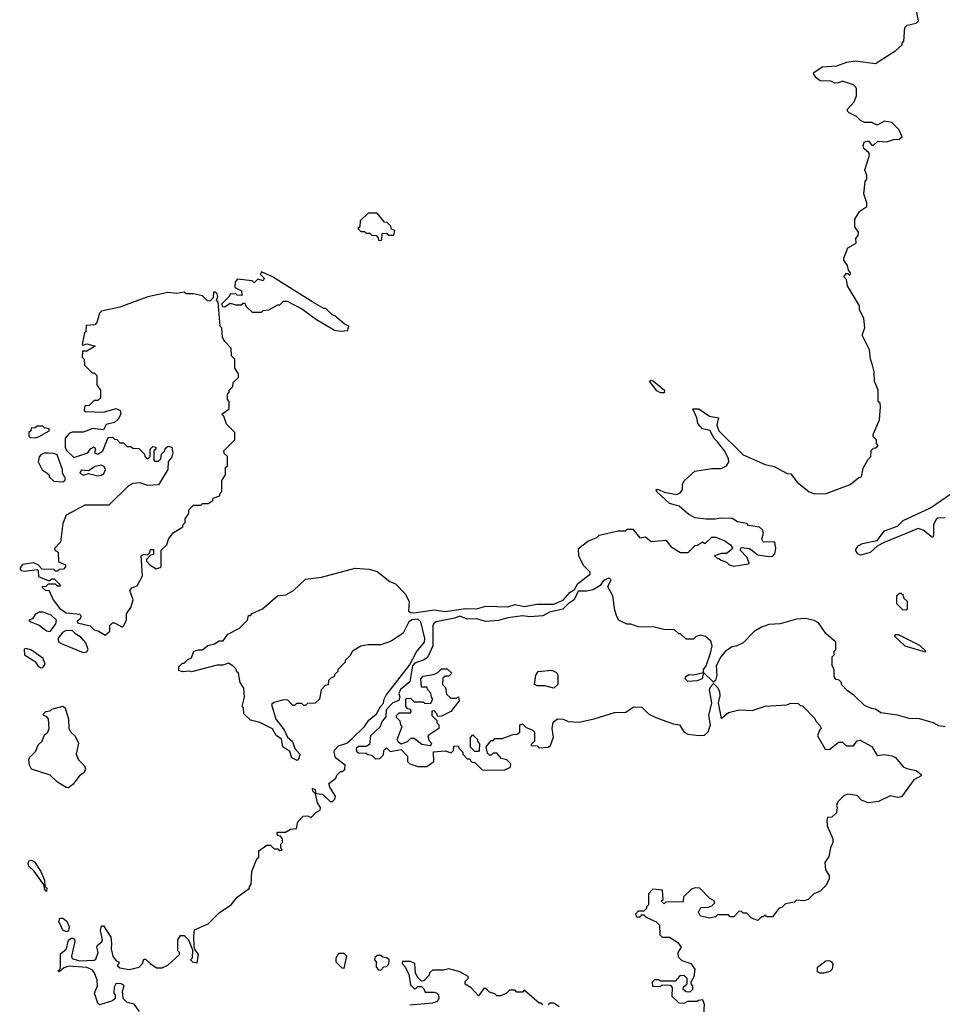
# Model space of a CAD drawing. Extents: x 2386423 to 2568864, y 578392 to 761999.
# Tile 300 of 454: x 2489730 to 2494749, y 660354 to 665712. Entities that reach past the tile are written whole.
import ezdxf

# ---------------------------------------------------------------- set-up
doc = ezdxf.new("R2010")
doc.units = 0

msp = doc.modelspace()

# ---------------------------------------------------------------- linework, layer by layer
at = {"layer": '0CON05XD'}
for points in [[(2494368.3, 663831.7), (2494357.5, 663865), (2494352.5, 663915), (2494312.5, 663995), (2494327.5, 664035), (2494322.5, 664085), (2494297.5, 664135), (2494297.5, 664155), (2494233, 664263), (2494227.5, 664297.5), (2494213, 664313), (2494225, 664330), (2494235, 664330), (2494245, 664320), (2494250, 664335), (2494238.3, 664348.3), (2494233.3, 664375), (2494213.1, 664403.1), (2494212.5, 664415), (2494235, 664470), (2494280, 664495), (2494278.3, 664521.7), (2494291.7, 664538.3), (2494292.5, 664555), (2494272.5, 664585), (2494273, 664627), (2494300.7, 664669.3), (2494337.5, 664695), (2494337.5, 664715), (2494322.5, 664765), (2494328.3, 664831.7), (2494337.5, 664845), (2494337.5, 664865), (2494326.7, 664895), (2494352.5, 664975), (2494348.3, 664988.3), (2494321.2, 665011.2), (2494317.5, 665025), (2494323.3, 665045), (2494345, 665052.5), (2494365, 665030), (2494375, 665030), (2494398.3, 665051.7), (2494445, 665046.7), (2494485, 665060), (2494515, 665062.5), (2494530, 665075), (2494512.5, 665115), (2494475, 665152.5), (2494435, 665160), (2494395, 665137.5), (2494365, 665152.5), (2494325, 665152.5), (2494303.6, 665163.6), (2494282.5, 665185), (2494242.5, 665205), (2494232.5, 665215), (2494232.5, 665225), (2494270, 665265), (2494281.7, 665298.3), (2494282.5, 665335), (2494277.5, 665345), (2494265, 665357.5), (2494205, 665377.5), (2494185, 665367.5), (2494165, 665366.7), (2494141.7, 665378.3), (2494085, 665378.8), (2494063.3, 665395), (2494050, 665415), (2494050, 665425), (2494095, 665456.2), (2494175, 665460), (2494228.8, 665481.2), (2494275, 665488.8), (2494385, 665473.3), (2494496.4, 665543.6), (2494530, 665575), (2494530, 665585), (2494540, 665595), (2494545, 665670), (2494558.3, 665681.7), (2494607, 665693), (2494620, 665705), (2494605, 665780)], [(2491695, 664510), (2491700, 664515), (2491701.7, 664548.3), (2491725, 664550), (2491735, 664540), (2491765, 664540), (2491770, 664565), (2491751.7, 664571.7), (2491748.3, 664588.3), (2491728.3, 664608.3), (2491715, 664610), (2491675, 664660), (2491625, 664660), (2491581.7, 664618.3), (2491580, 664585), (2491570, 664575), (2491585, 664560), (2491605, 664560), (2491615, 664550), (2491635, 664550), (2491645, 664540), (2491668.3, 664538.3), (2491680, 664525), (2491681.7, 664511.7), (2491695, 664510)], [(2491475, 664016.7), (2491515, 664020), (2491520, 664045), (2491495, 664057.5), (2491445, 664100), (2491430, 664105), (2491395, 664140), (2491385, 664140), (2491323.9, 664173.9), (2491105, 664313.3), (2491045, 664340), (2491040, 664325), (2491060, 664305), (2491055, 664290), (2491025, 664300), (2491005, 664280), (2490995, 664290), (2490915, 664300), (2490902.5, 664285), (2490900, 664255), (2490936.4, 664236.4), (2490938.3, 664211.7), (2490913, 664213), (2490905, 664220), (2490875, 664217.5), (2490870, 664205), (2490830, 664165), (2490831.7, 664151.7), (2490845, 664150), (2490875, 664170), (2490905, 664160), (2490935, 664160), (2490945, 664170), (2490955, 664170), (2490961.7, 664151.7), (2490995, 664120), (2491045, 664120), (2491055, 664130), (2491085, 664132.5), (2491135, 664160), (2491145, 664160), (2491165, 664180), (2491185, 664180), (2491265, 664138), (2491345, 664080), (2491442.3, 664022.3), (2491475, 664016.7)], [(2490195, 662362.5), (2490220, 662385), (2490220, 662415), (2490235, 662430), (2490245, 662430), (2490285, 662407.5), (2490295, 662412.5), (2490311.2, 662445), (2490311.2, 662478.8), (2490335, 662512.5), (2490346.7, 662555), (2490328.8, 662605), (2490339.5, 662620.5), (2490369.3, 662630.7), (2490397.5, 662685), (2490390, 662795), (2490405, 662802.5), (2490425, 662800), (2490438.3, 662811.7), (2490441.7, 662828.3), (2490458.3, 662828.3), (2490458.3, 662801.7), (2490441.7, 662798.3), (2490420, 662775), (2490420, 662765), (2490437.5, 662745), (2490473, 662723), (2490495, 662730), (2490500, 662735), (2490500, 662825), (2490530, 662855), (2490540, 662885), (2490565, 662920), (2490618.3, 662951.7), (2490620, 662965), (2490630, 662975), (2490630, 662995), (2490650, 663025), (2490650, 663045), (2490675, 663070), (2490715, 663070), (2490725, 663080), (2490755, 663080), (2490780, 663095), (2490781.7, 663108.3), (2490818.3, 663121.7), (2490820, 663135), (2490830, 663145), (2490830, 663205), (2490850, 663235), (2490850, 663275), (2490860, 663285), (2490860, 663335), (2490841.7, 663351.7), (2490840, 663365), (2490900, 663425), (2490900, 663465), (2490855, 663510), (2490840, 663555), (2490830, 663565), (2490870, 663595), (2490870, 663635), (2490860, 663645), (2490860, 663675), (2490870, 663685), (2490870, 663695), (2490890, 663715), (2490891.7, 663738.3), (2490920, 663765), (2490920, 663785), (2490900, 663815), (2490900, 663865), (2490883, 663883), (2490880, 663925), (2490845, 663960), (2490833, 663983), (2490830, 664035), (2490820, 664045), (2490810, 664175), (2490800, 664185), (2490807.5, 664205), (2490805, 664220), (2490795, 664230), (2490785, 664230), (2490781.7, 664198.3), (2490765, 664180), (2490751.7, 664181.7), (2490725, 664210), (2490675, 664220), (2490635, 664220), (2490625, 664230), (2490585, 664222.5), (2490535, 664227.5), (2490426.7, 664203.3), (2490275, 664147.5), (2490175, 664126.2), (2490163.3, 664115), (2490150, 664065), (2490138.3, 664051.7), (2490091.7, 664048.3), (2490090, 664015), (2490083, 664007), (2490070, 663945), (2490075, 663940), (2490095, 663947.5), (2490140, 663935), (2490095, 663907.5), (2490071.7, 663908.3), (2490070, 663875), (2490080, 663865), (2490081.7, 663831.7), (2490125, 663790), (2490135, 663790), (2490150, 663775), (2490150, 663725), (2490170, 663695), (2490170, 663655), (2490155, 663640), (2490135, 663640), (2490108.3, 663611.7), (2490085, 663610), (2490080, 663585), (2490085, 663580), (2490185, 663576.7), (2490255, 663596), (2490275.7, 663585.7), (2490280, 663565), (2490265, 663537.5), (2490245, 663520), (2490200.7, 663509.3), (2490185, 663480), (2490127, 663487), (2490075, 663467.5), (2490015, 663467.5), (2489999.3, 663460.7), (2489977.5, 663435), (2489977.5, 663385), (2489985, 663367.5), (2490025, 663330), (2490100, 663355), (2490115, 663377.5), (2490135, 663386.7), (2490142.5, 663375), (2490137.5, 663355), (2490155, 663347.5), (2490182.5, 663365), (2490211.7, 663438.3), (2490235, 663440), (2490245, 663430), (2490258.3, 663428.3), (2490275, 663410), (2490295, 663410), (2490315, 663390), (2490335, 663390), (2490345, 663380), (2490378.3, 663378.3), (2490408.3, 663348.3), (2490410, 663335), (2490425, 663320), (2490440, 663335), (2490440, 663375), (2490455, 663390), (2490470, 663385), (2490470, 663375), (2490460, 663365), (2490460, 663315), (2490465, 663310), (2490485, 663310), (2490498.3, 663321.7), (2490501.7, 663348.3), (2490520, 663365), (2490521.7, 663378.3), (2490538.3, 663391.7), (2490557.5, 663385), (2490563.3, 663355), (2490557.7, 663332.3), (2490537.5, 663305), (2490535.9, 663264.1), (2490485, 663180), (2490425, 663177.5), (2490385, 663191.2), (2490345, 663187.5), (2490322.5, 663175), (2490215, 663070), (2490085, 663070), (2489982.5, 663015), (2489965, 662970), (2489951.7, 662868.3), (2489920, 662835), (2489923.6, 662823.6), (2489940, 662815), (2489941.7, 662761.7), (2489980, 662745), (2489980, 662735), (2489968.3, 662721.7), (2489945, 662720), (2489935, 662710), (2489925, 662710), (2489915, 662720), (2489852.5, 662722.5), (2489830, 662745), (2489805, 662756.7), (2489745, 662746.7), (2489730, 662725), (2489737.5, 662715), (2489755, 662710), (2489825, 662720), (2489830, 662715), (2489831.7, 662681.7), (2489885, 662660), (2489895, 662660), (2489905, 662670), (2489918.3, 662668.3), (2489948.3, 662638.3), (2489950, 662630), (2489935, 662630), (2489925, 662640), (2489885, 662640), (2489871.7, 662628.3), (2489850, 662625), (2489870, 662605), (2489888.3, 662608.3), (2489911.2, 662555), (2489948.3, 662508.3), (2489983.3, 662483.3), (2490057.3, 662477.3), (2490064, 662465), (2490055, 662447.5), (2490041.7, 662438.3), (2490045, 662430), (2490113.8, 662413.8), (2490135, 662392.5), (2490157, 662387), (2490195, 662362.5)], [(2490382.5, 660315), (2490352.5, 660355), (2490315, 660363.3), (2490292.5, 660385), (2490290, 660425), (2490297.5, 660455), (2490282.5, 660465), (2490262.3, 660467.7), (2490252.5, 660465), (2490243.8, 660446.2), (2490242.5, 660415), (2490250, 660405), (2490250, 660385), (2490235, 660373.3), (2490165, 660350), (2490155, 660360), (2490136.2, 660415), (2490154, 660455), (2490152, 660485), (2490137.1, 660525), (2490125, 660540.8), (2490094.5, 660554.5), (2489995, 660561.1), (2489968.8, 660551.2), (2489945, 660530), (2489937.5, 660535), (2489947.5, 660542.5), (2489952, 660558), (2489951.2, 660628.8), (2489983.8, 660655), (2489995, 660703.3), (2490014.4, 660715.6), (2490027.8, 660707.8), (2490030, 660695), (2490012, 660615), (2490015, 660603.3), (2490055, 660591.2), (2490135, 660593.3), (2490145, 660600), (2490156.2, 660635), (2490150, 660665), (2490153.3, 660675), (2490175.9, 660694.1), (2490180, 660705), (2490170, 660755), (2490175, 660780), (2490185, 660780), (2490225, 660720), (2490230, 660685), (2490226.7, 660655), (2490237.5, 660615), (2490255, 660590), (2490270, 660585), (2490270, 660575), (2490260, 660565), (2490275, 660552.5), (2490325, 660542.5), (2490380, 660555), (2490397.5, 660575), (2490405, 660600), (2490415, 660600), (2490440, 660575), (2490475, 660552.5), (2490505, 660552.5), (2490535, 660567.5), (2490600, 660625), (2490600, 660635), (2490590, 660645), (2490590, 660705), (2490605, 660727.5), (2490625, 660727.5), (2490647.5, 660705), (2490669.3, 660649.3), (2490667.5, 660605), (2490660, 660595), (2490670, 660585), (2490695, 660580), (2490703.3, 660625), (2490683.3, 660653.3), (2490679.3, 660669.3), (2490676.7, 660725), (2490681.7, 660758.3), (2490755, 660792.5), (2490817, 660853), (2490880, 660895), (2490913.6, 660936.4), (2490980, 660985), (2490980, 660995), (2490990, 661005), (2490993, 661077), (2491020, 661145), (2491030, 661155), (2491031.7, 661188.3), (2491075, 661220), (2491095, 661220), (2491115, 661200), (2491135, 661200), (2491145, 661190), (2491158.3, 661191.7), (2491150, 661205), (2491150, 661225), (2491160, 661235), (2491160, 661255), (2491148.3, 661268.3), (2491131.7, 661271.7), (2491130, 661285), (2491135, 661290), (2491175, 661290), (2491203, 661307), (2491235, 661310), (2491243, 661347), (2491271.7, 661378.3), (2491295, 661380), (2491315, 661370), (2491341.7, 661398.3), (2491365, 661410), (2491366.2, 661425), (2491350.6, 661450.6), (2491338.3, 661498.3), (2491323.9, 661513.9), (2491322.3, 661527.7), (2491336.2, 661525), (2491341.7, 661501.7), (2491376.7, 661496.7), (2491418.3, 661458.3), (2491431.7, 661458.3), (2491445, 661470), (2491447, 661487), (2491417.5, 661535), (2491412.5, 661555), (2491450, 661585), (2491455, 661600), (2491475, 661620), (2491485, 661620), (2491498.3, 661631.7), (2491500, 661655), (2491447.5, 661695), (2491440, 661725), (2491443, 661737), (2491465, 661760), (2491510, 661775), (2491539.3, 661800.7), (2491605, 661866), (2491630, 661900), (2491671.2, 661935), (2491695, 661976.7), (2491708.1, 661991.9), (2491712, 662015), (2491724.2, 662035.8), (2491850.5, 662199.5), (2491888.9, 662271.1), (2491931.9, 662325), (2491934.4, 662345), (2491912.2, 662435), (2491895, 662449.5), (2491864.5, 662445.5), (2491846.7, 662435), (2491815.9, 662374.1), (2491750.7, 662329.3), (2491695, 662310), (2491625, 662310), (2491585, 662302.5), (2491540, 662275), (2491528.3, 662251.7), (2491500, 662225), (2491500, 662215), (2491460, 662175), (2491460, 662165), (2491441.7, 662148.3), (2491440, 662135), (2491425, 662130), (2491410, 662115), (2491408.3, 662091.7), (2491391.7, 662088.3), (2491370, 662065), (2491360, 662015), (2491337, 661993), (2491295, 661990), (2491285, 661980), (2491275, 661980), (2491265, 661990), (2491235, 661990), (2491225, 661980), (2491215, 661980), (2491188.3, 662008.3), (2491165, 662010), (2491115, 661996.7), (2491100, 661985), (2491122.5, 661905), (2491168.3, 661848.3), (2491187, 661807), (2491213.6, 661783.6), (2491227.5, 661745), (2491253.3, 661715), (2491248.8, 661691.2), (2491238.8, 661681.2), (2491210, 661695), (2491198.8, 661728.8), (2491161.2, 661755), (2491155, 661796.7), (2491125.8, 661815.8), (2491105, 661852.5), (2491037, 661887), (2490985, 661900), (2490950, 661935), (2490947, 661967), (2490940, 661975), (2490952.5, 662025), (2490950, 662075), (2490930, 662105), (2490920, 662155), (2490910, 662165), (2490908.3, 662178.3), (2490890, 662195), (2490865, 662210), (2490835, 662200), (2490805, 662200), (2490665, 662162.5), (2490655, 662167.5), (2490615, 662162.5), (2490595, 662170), (2490595, 662190), (2490615, 662210), (2490625, 662210), (2490645, 662230), (2490665, 662240), (2490676.7, 662275), (2490703.3, 662283.3), (2490725, 662282.5), (2490754.1, 662305.9), (2490790, 662315), (2490815, 662332.5), (2490837.5, 662332.5), (2490861.7, 662368.3), (2490925, 662400), (2490948.3, 662421.7), (2490970, 662445), (2490975, 662470), (2490985, 662470), (2490995, 662480), (2491050, 662505), (2491133, 662577), (2491177, 662583), (2491220, 662605), (2491285, 662667.5), (2491371.7, 662678.3), (2491555, 662727.5), (2491631.7, 662721.7), (2491675, 662708.9), (2491744.1, 662654.1), (2491775, 662641.1), (2491827.1, 662587.1), (2491848.1, 662545), (2491844.3, 662495), (2491855, 662485.7), (2491873.6, 662483.6), (2491985, 662500), (2492045, 662491.3), (2492155, 662507.8), (2492215, 662506), (2492265, 662520), (2492385, 662517.2), (2492425, 662530), (2492475, 662517.8), (2492545, 662532), (2492635, 662530.9), (2492686.3, 662553.7), (2492723.8, 662596.2), (2492748.8, 662611.2), (2492766.8, 662643.2), (2492833.3, 662695), (2492833.3, 662705), (2492799.5, 662739.5), (2492772.3, 662792.3), (2492770, 662835), (2492820, 662875), (2492870, 662895), (2492883, 662907), (2492985, 662930), (2493025, 662930), (2493035, 662940), (2493065, 662940), (2493103, 662893), (2493135, 662897.5), (2493165, 662872.5), (2493245, 662880), (2493273.6, 662843.6), (2493325, 662812.5), (2493367, 662813), (2493405, 662850), (2493417, 662853), (2493445, 662870), (2493458.3, 662861.7), (2493495, 662896.2), (2493516.1, 662896.1), (2493565, 662876.7), (2493597.5, 662855), (2493610, 662835), (2493575, 662807.5), (2493545, 662807.5), (2493510, 662795), (2493525, 662780), (2493535, 662780), (2493545, 662770), (2493575, 662760), (2493590, 662745), (2493615, 662737.5), (2493695, 662750), (2493697.5, 662755), (2493687.5, 662785), (2493650, 662825), (2493655, 662840), (2493700, 662835), (2493745, 662800), (2493805, 662790), (2493827, 662793), (2493837.5, 662805), (2493842.5, 662835), (2493838.3, 662868.3), (2493775, 662870), (2493767.5, 662885), (2493777, 662917), (2493770, 662935), (2493755, 662950), (2493695, 662960), (2493685, 662970), (2493635, 662980), (2493605, 662997.5), (2493545, 663000), (2493513, 662993), (2493465, 662993.3), (2493405, 663002), (2493369.7, 663019.7), (2493316.7, 663065), (2493265, 663079.4), (2493193.8, 663145), (2493192.5, 663155), (2493205, 663156.2), (2493235, 663141.2), (2493305, 663128.8), (2493322.3, 663137.7), (2493335.9, 663154.1), (2493336.2, 663185), (2493345.9, 663204.1), (2493402.5, 663255), (2493495, 663270), (2493545, 663270), (2493575, 663284.2), (2493587.1, 663305), (2493585, 663322.5), (2493565, 663363.8), (2493525.4, 663415.4), (2493506, 663435), (2493486.3, 663476.3), (2493445, 663485.7), (2493418.6, 663515), (2493414.1, 663545.9), (2493392.5, 663595), (2493425, 663594.4), (2493482, 663555), (2493531.2, 663545), (2493522.2, 663505), (2493533.3, 663475), (2493665, 663344.4), (2493785, 663291.2), (2493835, 663280), (2493905, 663242.5), (2493925, 663240), (2493960, 663195), (2494025, 663142.5), (2494055, 663132.5), (2494116.4, 663133.6), (2494247, 663183), (2494295, 663220), (2494310, 663225), (2494318.3, 663271.7), (2494343, 663317), (2494360, 663335), (2494361.7, 663368.3), (2494375, 663380), (2494388.3, 663381.7), (2494400, 663395), (2494390, 663405), (2494390, 663425), (2494373, 663443), (2494372.5, 663455), (2494407.5, 663535), (2494412.5, 663605), (2494410, 663625), (2494400, 663635), (2494400, 663695), (2494380, 663745), (2494377.5, 663795), (2494368.3, 663831.7)], [(2493215, 663680.6), (2493195, 663692.9), (2493156.7, 663745), (2493165, 663750), (2493178, 663745), (2493237.5, 663695), (2493235, 663682), (2493215, 663680.6)], [(2489815, 663436.7), (2489835, 663443.8), (2489890, 663475), (2489890, 663485), (2489865, 663490), (2489855, 663500), (2489825, 663500), (2489815, 663490), (2489791.7, 663488.3), (2489790, 663475), (2489780, 663465), (2489780, 663445), (2489788.3, 663438.3), (2489815, 663436.7)], [(2489965, 663196.2), (2489975, 663203.8), (2489980, 663215), (2489963.6, 663243.6), (2489963.3, 663265), (2489933.9, 663343.9), (2489915, 663352), (2489885, 663353.8), (2489865, 663353.3), (2489847.5, 663345), (2489836.4, 663333.6), (2489831.2, 663305), (2489852.3, 663262.3), (2489880, 663245), (2489890, 663235), (2489890, 663225), (2489915, 663200), (2489965, 663196.2)], [(2490155, 663230), (2490175, 663233.8), (2490187.3, 663242.7), (2490196, 663265), (2490190, 663280), (2490175, 663287.1), (2490139.7, 663280.3), (2490105, 663257.5), (2490065, 663260), (2490057.5, 663245), (2490076.4, 663233.6), (2490105, 663242.5), (2490155, 663230)], [(2494765, 663001.2), (2494725, 662999.2), (2494715, 662992.5), (2494700.9, 662965), (2494701.2, 662905), (2494695, 662893.3), (2494645, 662933.8), (2494617, 662943), (2494433.3, 662866.7), (2494395, 662847.1), (2494357, 662813), (2494305, 662797.1), (2494288.5, 662805), (2494276.5, 662825), (2494290.8, 662849.2), (2494315, 662861.5), (2494395, 662876.9), (2494435, 662930.5), (2494505, 662956.2), (2494535, 662986.7), (2494684.4, 663055), (2494800.3, 663135)], [(2494765, 661863.8), (2494729.5, 661869.5), (2494700, 661885), (2494625, 661907.5), (2494568.3, 661908.3), (2494505, 661927.5), (2494415, 661940), (2494385, 661960), (2494363, 661963), (2494325, 661980), (2494270, 662035), (2494231.7, 662061.7), (2494200, 662095), (2494200, 662105), (2494188.3, 662118.3), (2494171.7, 662121.7), (2494160, 662135), (2494160, 662175), (2494150, 662195), (2494150, 662245), (2494160, 662255), (2494160, 662275), (2494170, 662285), (2494170, 662325), (2494115, 662372.5), (2494075, 662430), (2494051.7, 662441.7), (2494003, 662453), (2493955, 662450), (2493866.1, 662423.9), (2493805, 662420), (2493765, 662406.7), (2493725, 662382.5), (2493665, 662320), (2493627, 662303), (2493605, 662300), (2493570, 662275), (2493543.3, 662245), (2493518, 662195), (2493522.2, 662145), (2493515, 662116.7), (2493505, 662106.7), (2493450, 662160), (2493450, 662175), (2493463.6, 662196.4), (2493487.1, 662265), (2493496, 662305), (2493489.3, 662329.3), (2493460, 662355), (2493435, 662362.5), (2493410, 662355), (2493395, 662340), (2493355, 662340), (2493325, 662370), (2493315, 662370), (2493291.7, 662391.7), (2493233.6, 662393.6), (2493183, 662407), (2493095, 662407.5), (2493055, 662422.5), (2493033, 662423), (2492990, 662445), (2492977.5, 662465), (2492968.3, 662498.3), (2492957, 662577), (2492930, 662625), (2492947.5, 662665), (2492935, 662672.5), (2492905, 662660), (2492887.5, 662632.5), (2492850, 662610), (2492815, 662601.5), (2492767.7, 662602.3), (2492745.6, 662554.4), (2492714.5, 662535.5), (2492685.4, 662504.6), (2492612.1, 662487.9), (2492575, 662467.5), (2492505, 662462.9), (2492465, 662468.2), (2492385, 662457.7), (2492335, 662443.3), (2492265, 662436.7), (2492215, 662451.1), (2492165, 662450.4), (2492125, 662466.5), (2492095, 662454.5), (2491995, 662434.4), (2491983.3, 662426.7), (2491977.4, 662412.6), (2491977.5, 662305), (2491948.3, 662241.7), (2491930.9, 662229.1), (2491879.2, 662210.8), (2491867.5, 662195), (2491852.1, 662107.9), (2491802.2, 662067.8), (2491792.9, 662045), (2491797.5, 662025), (2491793, 662007), (2491760, 661995), (2491724.3, 661955.7), (2491721.7, 661918.3), (2491702.5, 661895), (2491688.8, 661861.2), (2491638.8, 661815), (2491632.5, 661767.5), (2491615, 661756.7), (2491573, 661757), (2491560, 661745), (2491561.7, 661731.7), (2491573, 661723), (2491615, 661720), (2491623, 661713), (2491645, 661710), (2491665, 661690), (2491688.3, 661691.7), (2491708.3, 661711.7), (2491710, 661735), (2491725, 661750), (2491745, 661730), (2491805, 661740), (2491840, 661705), (2491840, 661675), (2491853, 661663), (2491895, 661647.5), (2491945, 661647.5), (2491982.5, 661675), (2491981.7, 661728.3), (2492045, 661732.5), (2492077.5, 661722.5), (2492090, 661735), (2492091.7, 661758.3), (2492115, 661760), (2492120, 661745), (2492140, 661725), (2492140, 661715), (2492165, 661690), (2492175, 661690), (2492191.7, 661671.7), (2492205, 661670), (2492245, 661630), (2492365, 661627.5), (2492400, 661645), (2492401.7, 661661.7), (2492380, 661685), (2492351.7, 661691.7), (2492325, 661720), (2492305, 661720), (2492295, 661710), (2492285, 661710), (2492275, 661720), (2492267.5, 661755), (2492295, 661790), (2492305, 661790), (2492315, 661800), (2492355, 661800), (2492415, 661822.5), (2492437, 661823), (2492450, 661835), (2492450, 661875), (2492465, 661880), (2492485, 661860), (2492517, 661847), (2492530, 661835), (2492530, 661785), (2492511.7, 661768.3), (2492511.7, 661761.7), (2492545, 661760), (2492555, 661750), (2492605, 661752.5), (2492617, 661763), (2492633, 661807), (2492626.7, 661855), (2492631.7, 661888.3), (2492655, 661907.5), (2492686.2, 661906.2)], [(2494555, 662500), (2494560, 662505), (2494560, 662545), (2494541.7, 662561.7), (2494538.3, 662578.3), (2494525, 662590), (2494515, 662590), (2494500, 662575), (2494500, 662535), (2494531.7, 662501.7), (2494555, 662500)], [(2489895, 662382.5), (2489926.1, 662423.9), (2489930, 662445), (2489900.7, 662470.7), (2489857, 662487), (2489835, 662488.6), (2489814.3, 662475.7), (2489799.3, 662450.7), (2489780, 662445), (2489790, 662435), (2489835, 662416.2), (2489875, 662386.7), (2489895, 662382.5)], [(2490075, 662268.8), (2490095, 662272.5), (2490103.3, 662285), (2490090.5, 662320.5), (2490065, 662350), (2490035, 662367.5), (2490017, 662387), (2489982, 662388), (2489963.6, 662376.4), (2489937.5, 662345), (2489943.3, 662325), (2489965, 662313.8), (2490075, 662268.8)], [(2494655, 662272.5), (2494660, 662275), (2494626.1, 662306.1), (2494510, 662365), (2494490, 662365), (2494490, 662355), (2494544.1, 662304.1), (2494655, 662272.5)], [(2489845, 662184.2), (2489855, 662186.2), (2489867.8, 662205), (2489858.5, 662235), (2489795, 662281.8), (2489765, 662290), (2489754.3, 662285.7), (2489756.7, 662255), (2489815, 662218.8), (2489828, 662195), (2489845, 662184.2)], [(2491965, 661760), (2491918.3, 661768.3), (2491875, 661800), (2491855, 661800), (2491837, 661783), (2491805, 661770), (2491790.7, 661780.7), (2491782.5, 661795), (2491810, 661865), (2491803, 661873), (2491800, 661895), (2491780, 661915), (2491780, 661925), (2491795, 661940), (2491855, 661940), (2491860, 661945), (2491858.3, 661958.3), (2491841.7, 661961.7), (2491830, 661975), (2491830, 662015), (2491835, 662017.5), (2491855, 662020), (2491875, 662000), (2491925, 662000), (2491933, 661993), (2491965, 661990), (2491977.5, 662015), (2491970, 662025), (2491967, 662047), (2491950, 662065), (2491945, 662080), (2491915, 662080), (2491912.5, 662125), (2491925, 662140), (2491981.7, 662148.3), (2492005, 662160), (2492025, 662180), (2492055, 662180), (2492080, 662155), (2492065, 662140), (2492045, 662140), (2492031.7, 662128.3), (2492030, 662095), (2492047, 662077), (2492051.7, 662041.7), (2492075, 662020), (2492105, 662020), (2492117, 662027), (2492120, 662005), (2492075, 661947.5), (2492025, 661922.5), (2492005, 661920), (2492000, 661935), (2491985, 661950), (2491971.7, 661948.3), (2491972.5, 661925), (2491998.3, 661898.3), (2492000, 661885), (2492010, 661875), (2492010, 661855), (2491950, 661815), (2491958.3, 661788.3), (2491970, 661775), (2491965, 661760)], [(2492635, 662073.3), (2492586.1, 662086.1), (2492545, 662086.7), (2492530, 662095), (2492537.5, 662145), (2492550, 662165), (2492625, 662172.5), (2492649.3, 662159.3), (2492657.5, 662145), (2492657.5, 662095), (2492635, 662073.3)], [(2493365, 662110), (2493350, 662125), (2493352.5, 662135), (2493370.7, 662149.3), (2493395, 662147.5), (2493450, 662160), (2493442.5, 662125), (2493415, 662113.3), (2493365, 662110)], [(2492686.2, 661906.2), (2492713.6, 661893.6), (2492771.7, 661888.3), (2492855, 661907.5), (2492965, 661942.5), (2493026.4, 661943.6), (2493068.3, 661971.7), (2493115, 661970), (2493150, 661935), (2493190, 661915), (2493285, 661880), (2493320, 661875), (2493344.1, 661834.1), (2493364.1, 661824.1), (2493425.9, 661815.9), (2493455, 661819.2), (2493475, 661836.7), (2493488, 661875), (2493478.6, 661925), (2493494.4, 661995), (2493482.9, 662065), (2493488.2, 662081.8), (2493505, 662100), (2493526.8, 662076.8), (2493536.5, 662055), (2493538.2, 662031.8), (2493529.4, 661995), (2493545, 661910), (2493585, 661942.5), (2493643.6, 661956.4), (2493715, 661952.5), (2493785, 661976.7), (2493903, 661983), (2493925, 661992.5), (2493965, 661990), (2493975, 661980), (2493988.3, 661978.3), (2494055, 661910), (2494060, 661895), (2494085, 661870), (2494090, 661855), (2494080, 661845), (2494070, 661815), (2494111.7, 661741.7), (2494135, 661740), (2494185, 661780), (2494205, 661780), (2494225, 661760), (2494265, 661760), (2494285, 661787.5), (2494301.7, 661791.7), (2494365, 661756.7), (2494395, 661707.5), (2494435, 661712.5), (2494475, 661706.2), (2494495, 661696.7), (2494535, 661646.7), (2494555, 661636.7), (2494606.4, 661626.4), (2494633.3, 661605), (2494633, 661597), (2494594.5, 661575.5), (2494527, 661483), (2494505, 661480), (2494465, 661487.5), (2494401.7, 661458.3), (2494345, 661450), (2494310, 661465), (2494285, 661490), (2494235, 661497.5), (2494215, 661490), (2494180, 661455), (2494172.5, 661435), (2494177.5, 661425), (2494172.5, 661395), (2494147, 661373), (2494125, 661370), (2494120, 661355), (2494122.5, 661325), (2494152.5, 661255), (2494152.5, 661235), (2494140, 661205), (2494131.7, 661158.3), (2494110, 661125), (2494112.5, 661085), (2494132.5, 661055), (2494132.5, 661035), (2494115, 661000), (2494085, 660970), (2494050, 660955), (2494020, 660925), (2493995, 660917.5), (2493955, 660920), (2493945, 660910), (2493895, 660900), (2493878.3, 660881.7), (2493860, 660875), (2493825, 660830), (2493795, 660830), (2493785, 660840), (2493775, 660830), (2493765, 660830), (2493745, 660810), (2493711.7, 660821.7), (2493685, 660850), (2493665, 660850), (2493655, 660860), (2493641.7, 660858.3), (2493615, 660830), (2493595, 660830), (2493585, 660840), (2493525, 660840), (2493515, 660830), (2493485, 660822.5), (2493433, 660833), (2493422.5, 660855), (2493435, 660880), (2493477, 660883), (2493495, 660890), (2493510, 660905), (2493510, 660915), (2493485, 660930), (2493430, 660985), (2493405, 660987.5), (2493385, 660980), (2493341.7, 660938.3), (2493338.3, 660911.7), (2493245, 660910), (2493235, 660900), (2493220, 660915), (2493230, 660925), (2493227.5, 660975), (2493175, 660980), (2493150, 660955), (2493150, 660895), (2493140, 660885), (2493140, 660875), (2493125, 660860), (2493095, 660860), (2493080, 660845), (2493085, 660830), (2493105, 660830), (2493115, 660840), (2493125, 660840), (2493135, 660830), (2493193, 660803), (2493210, 660785), (2493211.7, 660731.7), (2493225, 660720), (2493265, 660720), (2493309.3, 660689.3), (2493327.5, 660665), (2493310, 660635), (2493311.7, 660611.7), (2493331.7, 660591.7), (2493380, 660575), (2493402.5, 660545), (2493397, 660503), (2493380, 660475), (2493380, 660465), (2493390, 660455), (2493390, 660435), (2493375, 660420), (2493355, 660422.5), (2493340, 660435), (2493341.7, 660448.3), (2493360, 660465), (2493360, 660495), (2493345, 660510), (2493321.7, 660508.3), (2493295, 660480), (2493215, 660480), (2493205, 660487.5), (2493183, 660487), (2493170, 660475), (2493171.7, 660451.7), (2493215, 660450), (2493225, 660460), (2493268.3, 660458.3), (2493280, 660445), (2493278.3, 660398.3), (2493315, 660362.5), (2493345, 660360), (2493365, 660370), (2493415, 660370), (2493423, 660377), (2493445, 660380), (2493452.5, 660355), (2493448.3, 660271.7)], [(2489995, 661532.5), (2489983.3, 661533.3), (2489935, 661562.5), (2489895, 661600), (2489795, 661633.3), (2489783.3, 661655), (2489780, 661685), (2489783.3, 661696.7), (2489818.3, 661731.7), (2489830, 661765), (2489852.5, 661785), (2489865, 661820), (2489882.5, 661835), (2489890, 661855), (2489886.7, 661906.7), (2489875, 661920), (2489860, 661925), (2489860, 661935), (2489873, 661947), (2489895, 661950), (2489905, 661960), (2489965, 661976.2), (2489977.7, 661967.7), (2489996, 661905), (2489996.7, 661855), (2490007.5, 661835), (2490032.3, 661812.3), (2490050, 661775), (2490036.7, 661715), (2490050, 661685), (2490082.3, 661652.3), (2490088.8, 661635), (2490080, 661615), (2490055, 661596.7), (2490019.3, 661550.7), (2489995, 661532.5)], [(2492225, 661730), (2492205, 661730), (2492183, 661753), (2492182.5, 661805), (2492195, 661820), (2492220, 661795), (2492220, 661785), (2492231.7, 661771.7), (2492230, 661735), (2492225, 661730)], [(2489875, 660967.5), (2489865, 660982.5), (2489862.5, 661002.5), (2489807.8, 661077.8), (2489778.8, 661105), (2489776.4, 661123.6), (2489783.9, 661136.1), (2489795, 661138.8), (2489809.7, 661129.7), (2489845.7, 661075.7), (2489865, 661030), (2489867, 660997), (2489878, 660985), (2489875, 660967.5)], [(2489985, 660747.5), (2489965, 660758), (2489943.1, 660805), (2489947.5, 660822.5), (2489965, 660821.9), (2489986.9, 660806.9), (2489998.6, 660775), (2489995, 660753.8), (2489985, 660747.5)], [(2491495, 660550), (2491510, 660615), (2491495, 660630), (2491465, 660630), (2491450, 660605), (2491450, 660585), (2491481.7, 660551.7), (2491495, 660550)], [(2491695, 660540), (2491711.7, 660558.3), (2491725, 660560), (2491738.3, 660571.7), (2491740, 660595), (2491727, 660607), (2491705, 660610), (2491695, 660620), (2491675, 660620), (2491661.7, 660608.3), (2491660, 660595), (2491670, 660585), (2491670, 660555), (2491681.7, 660541.7), (2491695, 660540)], [(2492575, 660350), (2492565, 660360), (2492555, 660360), (2492475, 660430), (2492465, 660420), (2492435, 660420), (2492425, 660430), (2492395, 660430), (2492377, 660413), (2492345, 660400), (2492325, 660400), (2492315, 660410), (2492285, 660420), (2492265, 660440), (2492255, 660440), (2492225, 660400), (2492185, 660442.5), (2492153, 660463), (2492153, 660477), (2492170, 660495), (2492170, 660505), (2492125, 660530), (2492065, 660547.5), (2492035, 660540), (2491975, 660540), (2491960, 660525), (2491958.3, 660511.7), (2491928.3, 660481.7), (2491915, 660480), (2491895, 660500), (2491883, 660523), (2491880, 660575), (2491856.4, 660586.4), (2491812.5, 660587.5), (2491810, 660575), (2491825, 660560), (2491847, 660517), (2491855, 660460), (2491875, 660440), (2491885, 660440), (2491895, 660450), (2491915, 660450), (2491928.3, 660438.3), (2491935, 660420), (2491985, 660420), (2491997, 660417), (2492007.5, 660405), (2492010, 660385), (2492001.7, 660368.3), (2491975, 660360), (2491851.7, 660348.3)], [(2494105, 660523.3), (2494085, 660523.3), (2494070.7, 660530.7), (2494070, 660555), (2494115, 660590), (2494133, 660593), (2494145, 660587.5), (2494153, 660573), (2494150, 660545), (2494137, 660533), (2494105, 660523.3)], [(2492665, 660340), (2492635, 660360), (2492615, 660360), (2492605, 660350)]]:
    msp.add_lwpolyline(points, dxfattribs=at)

doc.saveas('drawing.dxf')
